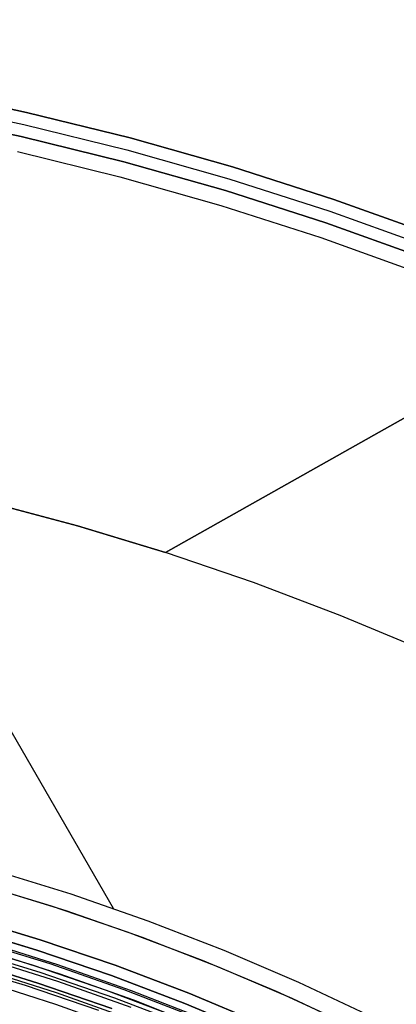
# Model space of a CAD drawing. Header units: millimetres. Extents: x 8926 to 10090, y -5004 to -3986.
# Tile 270 of 272: x 9529 to 9541, y -4285 to -4254. Entities that reach past the tile are written whole.
import ezdxf

# ---------------------------------------------------------------- set-up
doc = ezdxf.new("R2010")
doc.units = ezdxf.units.MM
for name, color, linetype in [('1', 7, 'Continuous'), ('COLOR EXT', 7, 'Continuous'), ('luz', 7, 'Continuous')]:
    doc.layers.add(name, color=color, linetype=linetype)
doc.layers.add('BLANCO METALICO', color=7, linetype='Continuous', true_color=0xededed)

msp = doc.modelspace()

# ---------------------------------------------------------------- linework, layer by layer
at = {"layer": '1', "color": 29, "true_color": 0x4d342b}
for p, q in [((10024.312, -3993.46, 61.8), (9533.425, -4270.701, 61.8)), ((9553.985, -4259.089, 65.657), (9533.425, -4270.701, 65.657)), ((9533.425, -4270.701, 59.568), (9551.158, -4260.686, 59.568)), ((9531.749, -4282.186, 65.657), (9523.66, -4268.175, 65.657)), ((9530.591, -4269.842, 59.568), (9527.728, -4269.081, 59.568)), ((9527.728, -4269.081, 65.657), (9530.591, -4269.842, 65.657)), ((9527.728, -4269.081, 62.612), (9530.591, -4269.842, 62.612)), ((9533.425, -4270.701, 59.568), (9530.591, -4269.842, 59.568)), ((9530.591, -4269.842, 65.657), (9533.425, -4270.701, 65.657)), ((9530.591, -4269.842, 62.612), (9533.425, -4270.701, 62.612)), ((9536.259, -4271.666, 59.568), (9533.425, -4270.701, 59.568)), ((9533.425, -4270.701, 65.657), (9533.425, -4270.701, 59.568)), ((9539.057, -4272.727, 59.568), (9536.259, -4271.666, 59.568)), ((9541.818, -4273.885, 59.568), (9539.057, -4272.727, 59.568)), ((9530.383, -4281.723, 65.657), (9527.874, -4280.947, 65.657)), ((9527.719, -4281.48, 46.264), (9530.21, -4282.251, 46.264)), ((9527.719, -4281.48, 34.462), (9530.21, -4282.251, 34.462)), ((9527.719, -4281.48, 40.363), (9530.21, -4282.251, 40.363)), ((9532.863, -4282.586, 65.657), (9530.383, -4281.723, 65.657)), ((9530.21, -4282.251, 46.264), (9532.672, -4283.107, 46.264)), ((9530.21, -4282.251, 34.462), (9532.672, -4283.107, 34.462)), ((9530.21, -4282.251, 40.363), (9532.672, -4283.107, 40.363)), ((9535.312, -4283.534, 65.657), (9532.863, -4282.586, 65.657)), ((9532.672, -4283.107, 46.264), (9535.102, -4284.048, 46.264)), ((9532.672, -4283.107, 34.462), (9535.102, -4284.048, 34.462)), ((9532.672, -4283.107, 40.363), (9535.102, -4284.048, 40.363)), ((9537.726, -4284.567, 65.657), (9535.312, -4283.534, 65.657)), ((9535.102, -4284.048, 46.264), (9537.499, -4285.074, 46.264)), ((9535.102, -4284.048, 34.462), (9537.499, -4285.074, 34.462)), ((9535.102, -4284.048, 40.363), (9537.499, -4285.074, 40.363)), ((9540.103, -4285.683, 65.657), (9537.726, -4284.567, 65.657)), ((9537.499, -4285.074, 46.264), (9539.858, -4286.182, 46.264)), ((9537.499, -4285.074, 34.462), (9539.858, -4286.182, 34.462)), ((9537.499, -4285.074, 40.363), (9539.858, -4286.182, 40.363))]:
    msp.add_line(p, q, dxfattribs=at)
at = {"layer": 'BLANCO METALICO'}
for p, q in [((9525.584, -4255.794, 223.532), (9528.946, -4256.5, 223.532)), ((9528.946, -4256.5, 221.916), (9525.584, -4255.794, 221.916)), ((9528.946, -4256.5, 220.416), (9525.584, -4255.794, 220.416)), ((9525.584, -4255.794, 222.724), (9528.946, -4256.5, 222.724)), ((9525.584, -4255.794, 221.166), (9528.946, -4256.5, 221.166)), ((9525.509, -4256.186, 223.532), (9528.857, -4256.89, 223.532)), ((9528.946, -4256.5, 223.532), (9532.281, -4257.322, 223.532)), ((9532.281, -4257.322, 221.916), (9528.946, -4256.5, 221.916)), ((9532.281, -4257.322, 220.416), (9528.946, -4256.5, 220.416)), ((9528.946, -4256.5, 222.724), (9532.281, -4257.322, 222.724)), ((9528.946, -4256.5, 221.166), (9532.281, -4257.322, 221.166)), ((9528.768, -4257.28, 223.532), (9525.433, -4256.579, 223.532)), ((9525.433, -4256.579, 221.916), (9528.768, -4257.28, 221.916)), ((9528.768, -4257.28, 222.724), (9525.433, -4256.579, 222.724)), ((9525.433, -4256.579, 220.416), (9528.768, -4257.28, 220.416)), ((9528.857, -4256.89, 223.532), (9532.178, -4257.709, 223.532)), ((9532.076, -4258.095, 223.532), (9528.768, -4257.28, 223.532)), ((9528.768, -4257.28, 221.916), (9532.076, -4258.095, 221.916)), ((9532.076, -4258.095, 222.724), (9528.768, -4257.28, 222.724)), ((9528.768, -4257.28, 220.416), (9532.076, -4258.095, 220.416)), ((9532.281, -4257.322, 223.532), (9535.586, -4258.259, 223.532)), ((9535.586, -4258.259, 221.916), (9532.281, -4257.322, 221.916)), ((9535.586, -4258.259, 220.416), (9532.281, -4257.322, 220.416)), ((9532.281, -4257.322, 222.724), (9535.586, -4258.259, 222.724)), ((9532.281, -4257.322, 221.166), (9535.586, -4258.259, 221.166)), ((9528.657, -4257.767, 219.116), (9531.948, -4258.579, 219.116)), ((9528.657, -4257.767, 219.916), (9531.948, -4258.579, 219.916)), ((9532.178, -4257.709, 223.532), (9535.47, -4258.642, 223.532)), ((9535.354, -4259.024, 223.532), (9532.076, -4258.095, 223.532)), ((9532.076, -4258.095, 221.916), (9535.354, -4259.024, 221.916)), ((9535.354, -4259.024, 222.724), (9532.076, -4258.095, 222.724)), ((9532.076, -4258.095, 220.416), (9535.354, -4259.024, 220.416)), ((9535.586, -4258.259, 223.532), (9538.856, -4259.309, 223.532)), ((9538.856, -4259.309, 221.916), (9535.586, -4258.259, 221.916)), ((9538.856, -4259.309, 220.416), (9535.586, -4258.259, 220.416)), ((9535.586, -4258.259, 222.724), (9538.856, -4259.309, 222.724)), ((9535.586, -4258.259, 221.166), (9538.856, -4259.309, 221.166)), ((9531.948, -4258.579, 219.116), (9535.21, -4259.503, 219.116)), ((9531.948, -4258.579, 219.916), (9535.21, -4259.503, 219.916)), ((9535.47, -4258.642, 223.532), (9538.727, -4259.687, 223.532)), ((9538.598, -4260.066, 223.532), (9535.354, -4259.024, 223.532)), ((9535.354, -4259.024, 221.916), (9538.598, -4260.066, 221.916)), ((9538.598, -4260.066, 222.724), (9535.354, -4259.024, 222.724)), ((9535.354, -4259.024, 220.416), (9538.598, -4260.066, 220.416)), ((9538.856, -4259.309, 223.532), (9542.088, -4260.471, 223.532)), ((9542.088, -4260.471, 221.916), (9538.856, -4259.309, 221.916)), ((9542.088, -4260.471, 220.416), (9538.856, -4259.309, 220.416)), ((9538.856, -4259.309, 222.724), (9542.088, -4260.471, 222.724)), ((9538.856, -4259.309, 221.166), (9542.088, -4260.471, 221.166)), ((9535.21, -4259.503, 219.116), (9538.437, -4260.539, 219.116)), ((9535.21, -4259.503, 219.916), (9538.437, -4260.539, 219.916)), ((9538.727, -4259.687, 223.532), (9541.946, -4260.845, 223.532)), ((9541.805, -4261.219, 223.532), (9538.598, -4260.066, 223.532)), ((9538.598, -4260.066, 221.916), (9541.805, -4261.219, 221.916)), ((9541.805, -4261.219, 222.724), (9538.598, -4260.066, 222.724)), ((9538.598, -4260.066, 220.416), (9541.805, -4261.219, 220.416)), ((9538.437, -4260.539, 219.116), (9541.627, -4261.687, 219.116)), ((9538.437, -4260.539, 219.916), (9541.627, -4261.687, 219.916))]:
    msp.add_line(p, q, dxfattribs=at)
at = {"layer": 'COLOR EXT', "color": 30, "true_color": 0xff8d00}
for p, q in [((9527.257, -4281.348, 34.462), (9529.735, -4282.096, 34.462)), ((9527.257, -4281.348, -31.038), (9529.735, -4282.096, -31.038)), ((9527.257, -4281.348, 1.712), (9529.735, -4282.096, 1.712)), ((9529.735, -4282.096, 34.462), (9532.186, -4282.93, 34.462)), ((9529.735, -4282.096, -31.038), (9532.186, -4282.93, -31.038)), ((9529.735, -4282.096, 1.712), (9532.186, -4282.93, 1.712)), ((9526.943, -4282.454, -29.038), (9529.384, -4283.191, -29.038)), ((9529.384, -4283.191, -31.038), (9526.943, -4282.454, -31.038)), ((9526.943, -4282.454, -30.038), (9529.384, -4283.191, -30.038)), ((9529.384, -4283.191, -29.038), (9531.797, -4284.013, -29.038)), ((9531.797, -4284.013, -31.038), (9529.384, -4283.191, -31.038)), ((9529.384, -4283.191, -30.038), (9531.797, -4284.013, -30.038)), ((9532.186, -4282.93, 34.462), (9534.607, -4283.849, 34.462)), ((9532.186, -4282.93, -31.038), (9534.607, -4283.849, -31.038)), ((9532.186, -4282.93, 1.712), (9534.607, -4283.849, 1.712)), ((9526.711, -4283.272, 34.462), (9529.124, -4284.001, 34.462)), ((9526.711, -4283.272, 27.862), (9529.124, -4284.001, 27.862)), ((9530.031, -4284.299, 21.262), (9527.633, -4283.54, 21.262)), ((9529.952, -4284.536, -29.038), (9527.563, -4283.78, -29.038)), ((9534.607, -4283.849, 34.462), (9536.995, -4284.85, 34.462)), ((9534.607, -4283.849, -31.038), (9536.995, -4284.85, -31.038)), ((9534.607, -4283.849, 1.712), (9536.995, -4284.85, 1.712)), ((9527.556, -4284.15, -4.938), (9529.901, -4284.896, -4.938)), ((9529.124, -4284.001, 34.462), (9531.509, -4284.812, 34.462)), ((9529.124, -4284.001, 27.862), (9531.509, -4284.812, 27.862)), ((9531.797, -4284.013, -29.038), (9534.181, -4284.917, -29.038)), ((9534.181, -4284.917, -31.038), (9531.797, -4284.013, -31.038)), ((9531.797, -4284.013, -30.038), (9534.181, -4284.917, -30.038)), ((9532.401, -4285.14, 21.262), (9530.031, -4284.299, 21.262)), ((9527.59, -4284.534, 19.162), (9529.877, -4285.265, 19.162)), ((9532.314, -4285.374, -29.038), (9529.952, -4284.536, -29.038)), ((9531.509, -4284.812, 34.462), (9533.866, -4285.706, 34.462)), ((9531.509, -4284.812, 27.862), (9533.866, -4285.706, 27.862)), ((9529.901, -4284.896, -4.938), (9532.219, -4285.72, -4.938)), ((9534.741, -4286.062, 21.262), (9532.401, -4285.14, 21.262)), ((9534.181, -4284.917, -29.038), (9536.532, -4285.902, -29.038)), ((9536.532, -4285.902, -31.038), (9534.181, -4284.917, -31.038)), ((9534.181, -4284.917, -30.038), (9536.532, -4285.902, -30.038)), ((9536.995, -4284.85, 34.462), (9539.347, -4285.933, 34.462)), ((9536.995, -4284.85, -31.038), (9539.347, -4285.933, -31.038)), ((9536.995, -4284.85, 1.712), (9539.347, -4285.933, 1.712)), ((9529.877, -4285.265, 19.162), (9532.139, -4286.072, 19.162))]:
    msp.add_line(p, q, dxfattribs=at)
at = {"layer": 'luz', "color": 7, "true_color": 0xffffff}
for p, q in [((9526.848, -4282.791, -31.038), (9529.277, -4283.525, -31.038)), ((9529.277, -4283.525, -29.238), (9526.848, -4282.791, -29.238)), ((9529.277, -4283.525, -30.138), (9526.848, -4282.791, -30.138)), ((9527.271, -4283.208, -27.036), (9529.692, -4283.958, -27.047)), ((9527.271, -4283.208, -25.036), (9529.692, -4283.958, -25.047)), ((9527.271, -4283.208, -27.21), (9529.692, -4283.958, -27.22)), ((9527.271, -4283.208, -25.21), (9529.692, -4283.958, -25.22)), ((9527.538, -4283.234, -27.124), (9529.942, -4283.988, -27.135)), ((9527.538, -4283.234, -25.124), (9529.942, -4283.988, -25.135)), ((9526.948, -4283.487, -26.827), (9529.375, -4284.231, -26.838)), ((9526.948, -4283.487, -24.827), (9529.375, -4284.231, -24.838)), ((9526.948, -4283.487, -27.414), (9529.375, -4284.231, -27.425)), ((9526.948, -4283.487, -25.414), (9529.375, -4284.231, -25.425)), ((9529.277, -4283.525, -31.038), (9531.679, -4284.342, -31.038)), ((9531.679, -4284.342, -29.238), (9529.277, -4283.525, -29.238)), ((9531.679, -4284.342, -30.138), (9529.277, -4283.525, -30.138)), ((9529.306, -4284.585, -26.629), (9526.894, -4283.844, -26.618)), ((9529.306, -4284.585, -24.629), (9526.894, -4283.844, -24.618)), ((9526.894, -4283.844, -27.618), (9529.306, -4284.585, -27.629)), ((9526.894, -4283.844, -25.618), (9529.306, -4284.585, -25.629)), ((9529.306, -4284.585, -23.538), (9526.894, -4283.844, -23.538)), ((9526.894, -4283.844, -29.238), (9529.306, -4284.585, -29.238)), ((9529.306, -4284.585, -24.282), (9526.894, -4283.844, -24.282)), ((9529.306, -4284.585, -26.288), (9526.894, -4283.844, -26.288)), ((9529.306, -4284.585, -28.394), (9526.894, -4283.844, -28.394)), ((9528.91, -4284.667, -31.038), (9526.521, -4283.945, -31.038)), ((9529.692, -4283.958, -27.047), (9532.086, -4284.792, -27.058)), ((9529.692, -4283.958, -25.047), (9532.086, -4284.792, -25.058)), ((9529.692, -4283.958, -27.22), (9532.086, -4284.792, -27.231)), ((9529.692, -4283.958, -25.22), (9532.086, -4284.792, -25.231)), ((9529.942, -4283.988, -27.135), (9532.317, -4284.825, -27.145)), ((9529.942, -4283.988, -25.135), (9532.317, -4284.825, -25.145)), ((9529.375, -4284.231, -26.838), (9531.775, -4285.06, -26.849)), ((9529.375, -4284.231, -24.838), (9531.775, -4285.06, -24.849)), ((9529.375, -4284.231, -27.425), (9531.775, -4285.06, -27.435)), ((9529.375, -4284.231, -25.425), (9531.775, -4285.06, -25.435)), ((9531.679, -4284.342, -31.038), (9534.051, -4285.242, -31.038)), ((9534.051, -4285.242, -29.238), (9531.679, -4284.342, -29.238)), ((9534.051, -4285.242, -30.138), (9531.679, -4284.342, -30.138)), ((9531.273, -4285.471, -31.038), (9528.91, -4284.667, -31.038)), ((9531.69, -4285.41, -26.64), (9529.306, -4284.585, -26.629)), ((9531.69, -4285.41, -24.64), (9529.306, -4284.585, -24.629)), ((9529.306, -4284.585, -27.629), (9531.69, -4285.41, -27.64)), ((9529.306, -4284.585, -25.629), (9531.69, -4285.41, -25.64)), ((9531.69, -4285.41, -23.538), (9529.306, -4284.585, -23.538)), ((9529.306, -4284.585, -29.238), (9531.69, -4285.41, -29.238)), ((9531.69, -4285.41, -24.282), (9529.306, -4284.585, -24.282)), ((9531.69, -4285.41, -26.288), (9529.306, -4284.585, -26.288)), ((9531.69, -4285.41, -28.394), (9529.306, -4284.585, -28.394)), ((9532.086, -4284.792, -27.058), (9534.45, -4285.709, -27.068)), ((9532.086, -4284.792, -25.058), (9534.45, -4285.709, -25.068)), ((9532.086, -4284.792, -27.231), (9534.45, -4285.709, -27.242)), ((9532.086, -4284.792, -25.231), (9534.45, -4285.709, -25.242)), ((9532.317, -4284.825, -27.145), (9534.663, -4285.742, -27.156)), ((9532.317, -4284.825, -25.145), (9534.663, -4285.742, -25.156)), ((9531.775, -4285.06, -26.849), (9534.145, -4285.971, -26.86)), ((9531.775, -4285.06, -24.849), (9534.145, -4285.971, -24.86)), ((9531.775, -4285.06, -27.435), (9534.145, -4285.971, -27.446)), ((9531.775, -4285.06, -25.435), (9534.145, -4285.971, -25.446)), ((9534.051, -4285.242, -31.038), (9536.391, -4286.223, -31.038)), ((9536.391, -4286.223, -29.238), (9534.051, -4285.242, -29.238)), ((9536.391, -4286.223, -30.138), (9534.051, -4285.242, -30.138))]:
    msp.add_line(p, q, dxfattribs=at)

doc.saveas('drawing.dxf')
